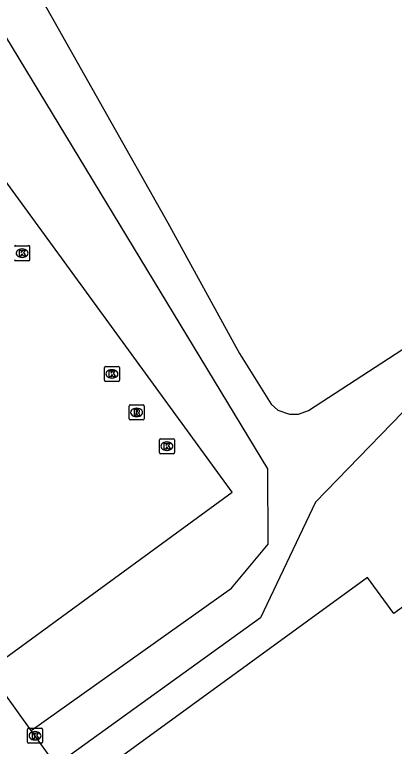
# Model space of a CAD drawing. Extents: x 160203 to 161526, y 379529 to 381797.
# Drawn here: x 160634.69 to 160659.98, y 380192.29 to 380241.07 of the extents above; entities that cross this region are included whole.
import ezdxf

# ---------------------------------------------------------------- set-up
doc = ezdxf.new("R2010")
doc.units = 0
for name, color, linetype in [('IMGEO_Gemengd_bos', 7, 'Continuous'), ('IMGEO_Kolk', 7, 'Continuous'), ('IMGEO_Loofbos', 7, 'Continuous'), ('IMGEO_Parkeervlak_gesloten', 7, 'Continuous'), ('IMGEO_Rioolput', 7, 'Continuous')]:
    doc.layers.add(name, color=color, linetype=linetype)

msp = doc.modelspace()

# ---------------------------------------------------------------- linework, layer by layer
at = {"layer": 'IMGEO_Gemengd_bos'}
msp.add_lwpolyline([(160628.774, 380260.098), (160628.184, 380259.46), (160627.947, 380258.991), (160627.813, 380258.483), (160627.816, 380257.698), (160627.954, 380257.191), (160628.194, 380256.724), (160632.021, 380250), (160644.901, 380227.182), (160649.656, 380218.483), (160651.767, 380215.093), (160652.228, 380214.696), (160652.99, 380214.424), (160653.598, 380214.438), (160654.253, 380214.685), (160668.545, 380223.961), (160677, 380229.639), (160688.555, 380237.75), (160706.72, 380250), (160734.986, 380269.113), (160747.265, 380277.245), (160765.718, 380289.849), (160770.849, 380292.792)], dxfattribs=at)
at = {"layer": 'IMGEO_Kolk'}
for p, q in [((160634.762, 380225.667), (160635.614, 380225.667)), ((160635.688, 380225.593), (160635.688, 380224.741)), ((160635.175, 380225.447), (160635.2, 380225.447)), ((160635.614, 380224.667), (160634.762, 380224.667)), ((160635.198, 380224.887), (160635.173, 380224.887)), ((160640.664, 380216.691), (160640.664, 380217.543)), ((160640.739, 380217.617), (160641.591, 380217.617)), ((160641.152, 380217.397), (160641.177, 380217.397)), ((160641.665, 380217.543), (160641.665, 380216.691)), ((160641.175, 380216.837), (160641.15, 380216.837)), ((160641.591, 380216.617), (160640.739, 380216.617)), ((160644.327, 380211.874), (160644.327, 380212.726)), ((160644.402, 380212.8), (160645.254, 380212.8)), ((160644.815, 380212.58), (160644.84, 380212.58)), ((160645.328, 380212.726), (160645.328, 380211.874)), ((160644.838, 380212.02), (160644.813, 380212.02)), ((160645.254, 380211.8), (160644.402, 380211.8)), ((160635.546, 380192.569), (160635.546, 380193.421)), ((160635.621, 380193.495), (160636.473, 380193.495)), ((160636.547, 380193.421), (160636.547, 380192.569)), ((160636.034, 380193.275), (160636.059, 380193.275)), ((160636.473, 380192.495), (160635.621, 380192.495)), ((160636.057, 380192.715), (160636.032, 380192.715))]:
    msp.add_line(p, q, dxfattribs=at)
for points in [[(160634.762, 380225.667), (160635.614, 380225.667)], [(160635.688, 380225.593), (160635.688, 380224.741)], [(160635.008, 380225.367), (160635.131, 380225.367), (160635.131, 380225.216), (160635.261, 380225.367), (160635.425, 380225.367), (160635.279, 380225.216), (160635.432, 380224.967), (160635.28, 380224.967), (160635.195, 380225.131), (160635.131, 380225.064), (160635.131, 380224.967), (160635.008, 380224.967), (160635.008, 380225.367)], [(160635.614, 380224.667), (160634.762, 380224.667)], [(160640.664, 380216.691), (160640.664, 380217.543)], [(160640.739, 380217.617), (160641.591, 380217.617)], [(160640.985, 380217.317), (160641.108, 380217.317), (160641.108, 380217.166), (160641.238, 380217.317), (160641.402, 380217.317), (160641.256, 380217.166), (160641.409, 380216.917), (160641.257, 380216.917), (160641.172, 380217.081), (160641.108, 380217.014), (160641.108, 380216.917), (160640.985, 380216.917), (160640.985, 380217.317)], [(160641.665, 380217.543), (160641.665, 380216.691)], [(160641.591, 380216.617), (160640.739, 380216.617)], [(160644.327, 380211.874), (160644.327, 380212.726)], [(160644.402, 380212.8), (160645.254, 380212.8)], [(160644.648, 380212.5), (160644.771, 380212.5), (160644.771, 380212.349), (160644.901, 380212.5), (160645.065, 380212.5), (160644.919, 380212.349), (160645.072, 380212.1), (160644.92, 380212.1), (160644.835, 380212.264), (160644.771, 380212.197), (160644.771, 380212.1), (160644.648, 380212.1), (160644.648, 380212.5)], [(160645.328, 380212.726), (160645.328, 380211.874)], [(160645.254, 380211.8), (160644.402, 380211.8)], [(160635.546, 380192.569), (160635.546, 380193.421)], [(160635.621, 380193.495), (160636.473, 380193.495)], [(160636.547, 380193.421), (160636.547, 380192.569)], [(160635.867, 380193.195), (160635.99, 380193.195), (160635.99, 380193.044), (160636.12, 380193.195), (160636.284, 380193.195), (160636.138, 380193.044), (160636.291, 380192.795), (160636.139, 380192.795), (160636.054, 380192.959), (160635.99, 380192.892), (160635.99, 380192.795), (160635.867, 380192.795), (160635.867, 380193.195)], [(160636.473, 380192.495), (160635.621, 380192.495)]]:
    msp.add_lwpolyline(points, dxfattribs=at)
for centre, start, end in [((160634.764, 380225.591), 91.552, 178.448), ((160634.764, 380225.591), 91.552, 178.448), ((160635.612, 380225.591), 1.552, 88.448), ((160635.612, 380225.591), 1.552, 88.448), ((160634.764, 380224.743), 181.552, 268.448), ((160634.764, 380224.743), 181.552, 268.448), ((160635.612, 380224.743), 271.552, 358.448), ((160635.612, 380224.743), 271.552, 358.448), ((160640.741, 380217.541), 91.552, 178.448), ((160640.741, 380217.541), 91.552, 178.448), ((160641.589, 380217.541), 1.552, 88.448), ((160641.589, 380217.541), 1.552, 88.448), ((160640.741, 380216.693), 181.552, 268.448), ((160640.741, 380216.693), 181.552, 268.448), ((160641.589, 380216.693), 271.552, 358.448), ((160641.589, 380216.693), 271.552, 358.448), ((160644.404, 380212.724), 91.552, 178.448), ((160644.404, 380212.724), 91.552, 178.448), ((160645.252, 380212.724), 1.552, 88.448), ((160645.252, 380212.724), 1.552, 88.448), ((160644.404, 380211.876), 181.552, 268.448), ((160644.404, 380211.876), 181.552, 268.448), ((160645.252, 380211.876), 271.552, 358.448), ((160645.252, 380211.876), 271.552, 358.448), ((160635.623, 380193.419), 91.552, 178.448), ((160635.623, 380193.419), 91.552, 178.448), ((160636.471, 380193.419), 1.552, 88.448), ((160636.471, 380193.419), 1.552, 88.448), ((160635.623, 380192.571), 181.552, 268.448), ((160635.623, 380192.571), 181.552, 268.448), ((160636.471, 380192.571), 271.552, 358.448), ((160636.471, 380192.571), 271.552, 358.448)]:
    msp.add_arc(centre, 0.0765, start, end, dxfattribs=at)
for centre, major_axis, ratio, start_param, end_param in [((160635.174, 380225.167), (-0.387, 0.002), 0.722429, 4.712389, 7.853982), ((160635.199, 380225.167), (-0.39, 0.002), 0.717154, 1.570796, 4.712389), ((160641.151, 380217.117), (-0.387, 0.002), 0.722429, 4.712389, 7.853982), ((160641.176, 380217.117), (-0.39, 0.002), 0.717154, 1.570796, 4.712389), ((160644.814, 380212.3), (-0.387, 0.002), 0.722429, 4.712389, 7.853982), ((160644.839, 380212.3), (-0.39, 0.002), 0.717154, 1.570796, 4.712389), ((160636.033, 380192.995), (-0.387, 0.002), 0.722429, 4.712389, 7.853982), ((160636.058, 380192.995), (-0.39, 0.002), 0.717154, 1.570796, 4.712389)]:
    msp.add_ellipse(centre, major_axis=major_axis, ratio=ratio, start_param=start_param, end_param=end_param, dxfattribs=at)
at = {"layer": 'IMGEO_Loofbos'}
for points in [[(160773.518, 380288.572), (160766.468, 380286.01), (160712.474, 380250), (160662.709, 380216.783), (160654.734, 380208.575), (160651.065, 380200.863), (160637.459, 380191.037)], [(160829.917, 380210.442), (160817.382, 380227.667), (160800.862, 380223.411), (160795.149, 380250), (160792.697, 380261.409), (160775.626, 380285.117), (160727.25, 380250), (160659.957, 380201.152), (160658.198, 380203.535), (160638.688, 380189.336)], [(160635.795, 380193.341), (160649.135, 380202.83), (160651.567, 380205.762), (160651.549, 380210.79), (160627.796, 380250), (160627.481, 380250.519), (160626.402, 380251.611), (160625.731, 380252.113), (160625.011, 380252.542), (160623.457, 380253.165), (160622.64, 380253.351), (160620.97, 380253.462), (160619.313, 380253.224)]]:
    msp.add_lwpolyline(points, dxfattribs=at)
at = {"layer": 'IMGEO_Parkeervlak_gesloten'}
for points in [[(160635.795, 380193.341), (160632.901, 380197.347), (160649.168, 380209.228), (160630.278, 380235.161), (160614.05, 380223.39), (160611.738, 380226.54)], [(160637.459, 380191.037), (160635.795, 380193.341)]]:
    msp.add_lwpolyline(points, dxfattribs=at)
at = {"layer": 'IMGEO_Rioolput'}
for p, q in [((160642.311, 380214.126), (160642.311, 380214.978)), ((160642.386, 380215.052), (160643.238, 380215.052)), ((160642.799, 380214.832), (160642.824, 380214.832)), ((160643.312, 380214.978), (160643.312, 380214.126)), ((160642.822, 380214.272), (160642.797, 380214.272)), ((160643.238, 380214.052), (160642.386, 380214.052))]:
    msp.add_line(p, q, dxfattribs=at)
for points in [[(160642.311, 380214.126), (160642.311, 380214.978)], [(160642.386, 380215.052), (160643.238, 380215.052)], [(160643.312, 380214.978), (160643.312, 380214.126)], [(160642.9, 380214.75), (160642.648, 380214.752), (160642.648, 380214.352)], [(160642.648, 380214.352), (160642.772, 380214.352), (160642.772, 380214.514), (160642.783, 380214.514)], [(160642.826, 380214.671), (160642.772, 380214.671), (160642.772, 380214.59)], [(160642.772, 380214.59), (160642.824, 380214.59)], [(160642.83, 380214.485), (160642.901, 380214.352), (160643.041, 380214.352), (160642.976, 380214.478)], [(160643.238, 380214.052), (160642.386, 380214.052)]]:
    msp.add_lwpolyline(points, dxfattribs=at)
for centre, radius, start, end in [((160642.388, 380214.976), 0.0765, 91.552, 178.448), ((160642.388, 380214.976), 0.0765, 91.552, 178.448), ((160643.236, 380214.976), 0.0765, 1.552, 88.448), ((160643.236, 380214.976), 0.0765, 1.552, 88.448), ((160642.782, 380214.461), 0.0533, 26.0293, 88.6989), ((160642.808, 380214.779), 0.19, 274.7715, 282.9687), ((160642.832, 380214.575), 0.0964, 77.0061, 93.1865), ((160642.846, 380214.632), 0.0378, 276.6634, 79.6772), ((160642.899, 380214.64), 0.109, 350.3612, 89.416), ((160642.897, 380214.64), 0.112, 277.5842, 350.9817), ((160642.881, 380214.425), 0.108, 29.5134, 73.7905), ((160642.388, 380214.128), 0.0765, 181.552, 268.448), ((160642.388, 380214.128), 0.0765, 181.552, 268.448), ((160643.236, 380214.128), 0.0765, 271.552, 358.448), ((160643.236, 380214.128), 0.0765, 271.552, 358.448)]:
    msp.add_arc(centre, radius, start, end, dxfattribs=at)
for centre, major_axis, ratio, start_param, end_param in [((160642.798, 380214.552), (-0.387, 0.002), 0.722429, 4.712389, 7.853982), ((160642.823, 380214.552), (-0.39, 0.002), 0.717154, 1.570796, 4.712389)]:
    msp.add_ellipse(centre, major_axis=major_axis, ratio=ratio, start_param=start_param, end_param=end_param, dxfattribs=at)

doc.saveas('drawing.dxf')
